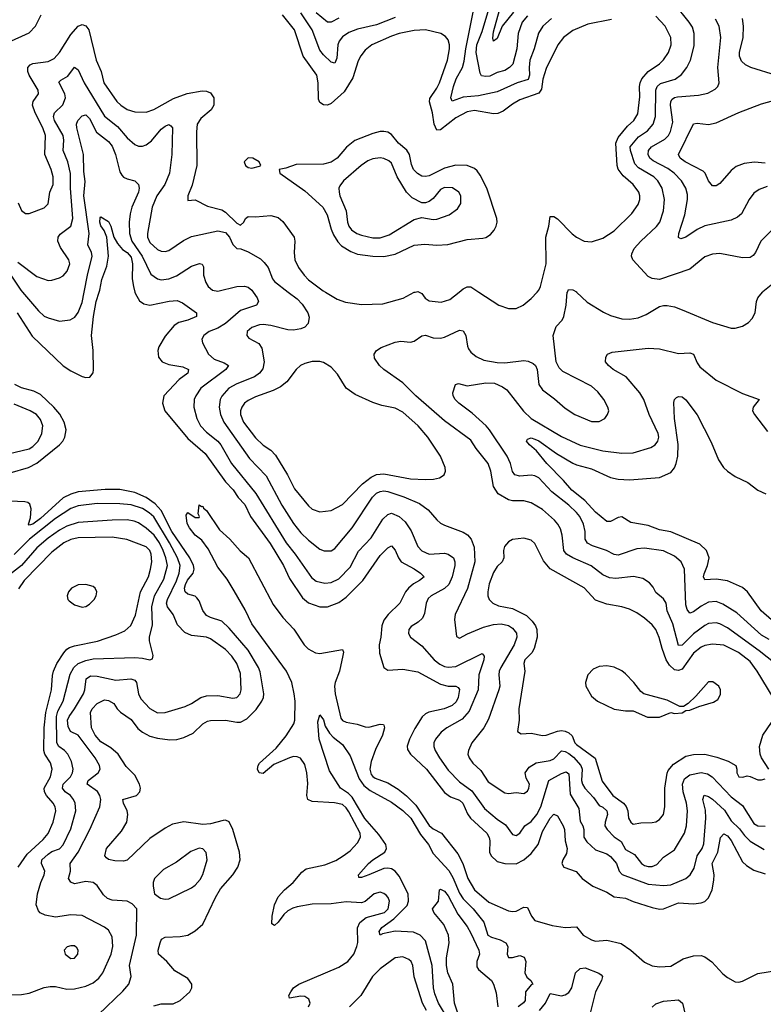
# Model space of a CAD drawing. Header units: inches. Extents: x 1682530 to 1839546, y 640742 to 791647.
# Tile 840 of 923: x 1795680 to 1799620, y 736223 to 741444. Entities that reach past the tile are written whole.
import ezdxf

# ---------------------------------------------------------------- set-up
doc = ezdxf.new("R2010")
doc.units = ezdxf.units.IN
doc.header["$MEASUREMENT"] = 0
doc.layers.add('B7793', color=7, linetype='Continuous')
doc.layers.add('B7794', color=7, linetype='Continuous')

msp = doc.modelspace()

# ---------------------------------------------------------------- linework, layer by layer
at = {"layer": 'B7793', "color": 5}
for points, elevation in [([(1795666.3, 739890), (1795745.3, 739765.3), (1795910, 739609.4), (1795950, 739582.2), (1796010, 739551.5), (1796030, 739546), (1796052.1, 739547.9), (1796068.5, 739571.5), (1796070.6, 739589.4), (1796069.9, 739689.9), (1796060.9, 739770), (1796070.3, 739870), (1796085.2, 739950), (1796101.2, 740000)], 620), ([(1795695, 740000), (1795779.5, 739899.5), (1795810, 739872.8), (1795830, 739862.9), (1795890, 739846), (1795946.9, 739853.1), (1795972.5, 739867.5), (1795990, 739891.8), (1796010, 739944.4), (1796021, 740000)], 640), ([(1796290.4, 740000), (1796292.9, 739990), (1796314.1, 739954.1), (1796337.6, 739937.6), (1796370, 739930.7), (1796471.6, 739951.6), (1796514.4, 739954.4), (1796543.2, 739943.2), (1796616.3, 739890), (1796615.8, 739870), (1796570.4, 739850), (1796522.3, 739837.7), (1796498.3, 739821.7), (1796450, 739766.5), (1796417.3, 739710), (1796412.6, 739690), (1796414.9, 739654.9), (1796434.6, 739630), (1796470, 739616.4), (1796543.6, 739603.6), (1796574, 739590), (1796570.3, 739570), (1796524.3, 739535.7), (1796444.2, 739450), (1796437.2, 739410), (1796448.8, 739370), (1796570, 739224.1), (1796663.2, 739143.2), (1796770, 738993.7), (1796811.2, 738951.2), (1796838.2, 738910), (1796872.6, 738872.6), (1796902.5, 738810), (1797006.4, 738666.4), (1797078.4, 738550), (1797110, 738481.3), (1797178.8, 738378.8), (1797210, 738352.2), (1797270, 738330.6), (1797310, 738331.3), (1797370, 738353), (1797410, 738382.5), (1797497, 738470), (1797590, 738603), (1797630, 738643.2), (1797650, 738653.6), (1797670, 738632.2), (1797686.6, 738590), (1797700.2, 738570), (1797770, 738532.6), (1797803, 738510), (1797822.4, 738490), (1797798.6, 738470), (1797766.7, 738453.3), (1797739.5, 738430), (1797724.4, 738410), (1797693.7, 738350), (1797632.5, 738290), (1797610, 738259.8), (1797598.5, 738230), (1797593.6, 738170), (1797584.2, 738130), (1797586, 738086), (1797608.7, 738010), (1797630, 737995.3), (1797710, 738000.1), (1797790, 737985.6), (1797910, 737920.1), (1797950, 737909.5), (1797990.7, 737910.7), (1798003.8, 737903.8), (1798010, 737893), (1798003.4, 737850), (1797992, 737828), (1797972, 737808), (1797929.3, 737789.3), (1797847.5, 737772.5), (1797830, 737764.2), (1797813.1, 737746.9), (1797773.5, 737686.5), (1797744.8, 737630), (1797732.9, 737592.8), (1797734.1, 737574.1), (1797750.2, 737550), (1797835.4, 737470), (1797930, 737346.3), (1797962.9, 737322.9), (1798010, 737305.9), (1798028.3, 737290), (1798052.7, 737232.7), (1798068.1, 737210), (1798154.5, 737130), (1798167.9, 737107.9), (1798171.2, 737090), (1798168.8, 737030), (1798178, 737010), (1798210, 736980.8), (1798250.5, 736969.5), (1798310, 736968.8), (1798350, 736988.8), (1798390, 737023.6), (1798427.4, 737070), (1798450, 737139.6), (1798490, 737210.2), (1798510, 737232.2), (1798530, 737222.4), (1798560.1, 737170), (1798566.7, 737150), (1798569.6, 737090), (1798579.6, 737050), (1798576.7, 737023.3), (1798558, 736990), (1798552.8, 736970), (1798562, 736950), (1798627.8, 736927.8), (1798660.7, 736890), (1798715.6, 736850), (1798790, 736818.9), (1798830, 736793), (1798890, 736786.6), (1798930, 736768.2), (1799030, 736735.9), (1799070, 736727.6), (1799090, 736730.1), (1799170, 736761.7), (1799250, 736755.7), (1799290, 736761.7), (1799310, 736769.4), (1799330, 736787.2), (1799348.8, 736831.2), (1799357.9, 736882.1), (1799359, 736910), (1799349, 736970), (1799379.3, 737030), (1799392.2, 737107.8), (1799410, 737127.2), (1799430, 737116.1), (1799450, 737092.4), (1799510, 736978.9), (1799530, 736959.5), (1799570, 736935), (1799630, 736915.1)], 620), ([(1796917.1, 740000), (1796937.6, 739970), (1796945.8, 739950), (1796933.8, 739930), (1796850, 739901.6), (1796770, 739832.7), (1796730, 739808.7), (1796683.7, 739790), (1796654.9, 739770), (1796644.9, 739750), (1796648.5, 739730), (1796681, 739670), (1796710, 739643.9), (1796763.7, 739623.7), (1796785.7, 739610), (1796772.3, 739590), (1796639.8, 739490), (1796612.3, 739450), (1796605.1, 739430), (1796602.3, 739390), (1796618.5, 739330), (1796637.7, 739290), (1796670, 739256.1), (1796729.5, 739210), (1796745, 739190), (1796802.5, 739090), (1796931.7, 738931.7), (1797091.1, 738670), (1797139.8, 738610), (1797226.5, 738486.5), (1797250, 738467.7), (1797296, 738456), (1797330, 738459.2), (1797370, 738479.5), (1797430, 738540.7), (1797474.1, 738625.9), (1797542.5, 738697.5), (1797603.9, 738796.1), (1797630, 738821.1), (1797650, 738827.4), (1797690, 738809.2), (1797722, 738782), (1797754.6, 738734.6), (1797788.7, 738650), (1797810, 738627.1), (1797850, 738609.4), (1797930, 738615), (1797950, 738610.7), (1797977.6, 738590), (1797985.1, 738570), (1797984.7, 738550), (1797971.2, 738490), (1797953, 738450), (1797930, 738427.8), (1797860.3, 738390), (1797844.8, 738375.2), (1797833.5, 738350), (1797823.8, 738296.2), (1797813.2, 738270), (1797791.7, 738250), (1797754, 738226), (1797741.8, 738210), (1797739.8, 738190), (1797750.2, 738170), (1797810, 738123.9), (1797876.1, 738050), (1797906.6, 738026.6), (1797930, 738015.2), (1797950.1, 738010.1), (1797990, 738014.5), (1798130, 738083.7), (1798140.9, 738070), (1798138.6, 738050), (1798111.8, 737970), (1798109.1, 737890), (1798061.6, 737778.4), (1798024.6, 737735.4), (1797942.3, 737690), (1797912.9, 737667.1), (1797883.5, 737630), (1797874.5, 737610), (1797874.3, 737590), (1797880.9, 737570), (1797904.3, 737530), (1797950, 737464.8), (1798010, 737403), (1798076, 737356), (1798141.9, 737261.9), (1798210, 737204.8), (1798254.2, 737174.2), (1798290, 737123.5), (1798310, 737118.3), (1798330, 737131.3), (1798356, 737170), (1798390, 737192.4), (1798420.5, 737230), (1798441.4, 737270), (1798483.7, 737410), (1798550, 737447.3), (1798575.3, 737455.3), (1798590, 737444.9), (1798597.2, 737337.2), (1798642, 737262), (1798650, 737194.9), (1798663.6, 737170), (1798668.5, 737150), (1798669.2, 737110), (1798685.5, 737085.5), (1798730, 737043), (1798790, 737021.1), (1798810, 737007.2), (1798841.5, 736970), (1798855.6, 736930), (1798872.4, 736912.4), (1799010, 736859.8), (1799090, 736853.4), (1799130, 736857), (1799209.7, 736890), (1799231.4, 736910), (1799254, 736946), (1799269, 737010), (1799296.2, 737050), (1799305.2, 737074.8), (1799315.4, 737210), (1799312.6, 737252.6), (1799299.9, 737310), (1799307.1, 737332.9), (1799330, 737325.3), (1799350, 737311.6), (1799413.2, 737253.2), (1799450, 737196.6), (1799494.1, 737154.1), (1799519.2, 737119.2), (1799549.2, 737089.2), (1799623.6, 737043.6)], 640), ([(1797102.4, 740000), (1797150, 739963.6), (1797176.2, 739936.2), (1797207, 739890), (1797213.4, 739866.6), (1797207.4, 739832.6), (1797190, 739814.5), (1797170, 739804.5), (1797130, 739798.4), (1797099.9, 739799.9), (1797010, 739822), (1796970, 739827), (1796950, 739825.6), (1796910, 739811.9), (1796884.9, 739790), (1796883.8, 739770), (1796894.7, 739754.7), (1796946.8, 739726.8), (1796962.7, 739702.7), (1796975.5, 739630), (1796968, 739592), (1796951.1, 739570), (1796923.6, 739550), (1796830, 739514), (1796788.7, 739490), (1796751.4, 739448.6), (1796742.4, 739430), (1796736.2, 739390), (1796743.3, 739350), (1796762.1, 739310), (1796897.2, 739117.2), (1796985, 739025), (1797069.1, 738869.1), (1797130, 738772), (1797170, 738723.2), (1797210, 738683.8), (1797270, 738636.5), (1797292.9, 738627.1), (1797330, 738627.2), (1797350, 738640.8), (1797441.3, 738750), (1797548.5, 738911.5), (1797570, 738932.7), (1797590, 738942.4), (1797610, 738945.3), (1797630, 738942.9), (1797714.5, 738914.5), (1797798.3, 738878.3), (1797844.6, 738844.6), (1797890, 738791.6), (1797910, 738774.9), (1797930, 738763.8), (1798030, 738727.6), (1798052.7, 738712.7), (1798071.8, 738690), (1798088, 738648), (1798090.7, 738570), (1798052, 738428), (1797986.4, 738290), (1797983.9, 738263.9), (1797994.4, 738174.4), (1798010, 738165.5), (1798051.8, 738188.2), (1798137.1, 738223), (1798190, 738236.8), (1798230, 738240.5), (1798270, 738231.6), (1798290, 738218.1), (1798311.3, 738191.3), (1798314.4, 738170), (1798300.1, 738130), (1798228.3, 738010), (1798220.8, 737990), (1798218.1, 737970), (1798222.9, 737910), (1798219, 737890), (1798164.3, 737735.7), (1798139.8, 737690), (1798076, 737610), (1798056.9, 737570), (1798054.4, 737550), (1798060.7, 737530), (1798081.3, 737501.3), (1798123, 737463), (1798162.5, 737402.5), (1798250, 737344.2), (1798270, 737341.6), (1798310, 737346), (1798350, 737340.3), (1798370, 737353), (1798377.6, 737370), (1798380.8, 737390), (1798363.2, 737423.2), (1798358.5, 737450), (1798378.9, 737481.1), (1798416.9, 737503.1), (1798490, 737516.1), (1798510, 737524.7), (1798550, 737566.8), (1798570, 737564.2), (1798590, 737554), (1798614.5, 737534.5), (1798653, 737490), (1798660.5, 737470), (1798655.6, 737410), (1798661.1, 737390), (1798674.2, 737370), (1798720.5, 737320.5), (1798750, 737278.3), (1798770, 737269.4), (1798790.7, 737250), (1798794.2, 737230), (1798781.4, 737190), (1798779.8, 737170), (1798791.6, 737150), (1798830, 737111.6), (1798866.5, 737086.5), (1798890, 737043.7), (1798937.4, 737017.4), (1798973.8, 736970), (1798990, 736959.4), (1799010, 736954.1), (1799030, 736954.8), (1799054.8, 736965.2), (1799090, 737003.5), (1799150, 737043.2), (1799201.4, 737130), (1799212.1, 737170), (1799218.3, 737250), (1799212.9, 737290), (1799194.8, 737350), (1799190.8, 737390), (1799201.7, 737418.3), (1799230, 737439.6), (1799290, 737452.2), (1799324.7, 737444.7), (1799349.4, 737429.4), (1799450, 737323.6), (1799510, 737278), (1799570, 737182), (1799590, 737169.5), (1799630, 737168.6)], 660), ([(1797299.4, 740000), (1797362.6, 739962.6), (1797406.3, 739946.3), (1797490, 739933.3), (1797603, 739937), (1797711.8, 739968.2), (1797770, 739998.9), (1797774.8, 740000)], 680), ([(1799682.6, 738030), (1799597.9, 738097.8), (1799430, 738219), (1799390, 738241.1), (1799370, 738246.9), (1799330, 738242.1), (1799310, 738231.2), (1799250, 738187.2), (1799190, 738127.1), (1799170, 738126.6), (1799140.2, 738240.2), (1799111, 738310), (1799104.2, 738350), (1799090, 738372.9), (1799050, 738406.9), (1799035.7, 738435.7), (1799017.3, 738457.3), (1798980.6, 738480.6), (1798932.3, 738492.3), (1798838.3, 738481.7), (1798805.1, 738485.1), (1798770, 738500.2), (1798708.2, 738548.2), (1798610.9, 738590), (1798576.1, 738610), (1798562.9, 738630), (1798553.3, 738710), (1798544.5, 738744.5), (1798531.5, 738770), (1798513.6, 738790), (1798450, 738846.1), (1798390, 738882.3), (1798350, 738892.3), (1798290, 738893.7), (1798270, 738898.6), (1798215.6, 738930), (1798189.3, 738969.3), (1798176.5, 739050), (1798161.5, 739090), (1798098.4, 739170), (1798070, 739214.3), (1797930, 739317.5), (1797778.6, 739450), (1797710, 739517.8), (1797609.7, 739590), (1797586.9, 739610), (1797560.5, 739650), (1797558.7, 739670), (1797569.8, 739690.2), (1797594.8, 739705.2), (1797670, 739733.6), (1797699.1, 739739.1), (1797750, 739733.4), (1797770, 739739.5), (1797810, 739767.4), (1797830, 739771.5), (1797870, 739756.9), (1797910, 739755.2), (1797930, 739760.2), (1798010, 739796.9), (1798030, 739793.7), (1798044.4, 739770), (1798052.5, 739712.5), (1798058.4, 739698.4), (1798070, 739681.5), (1798098.5, 739658.5), (1798138.3, 739638.4), (1798210, 739625.6), (1798250, 739624.2), (1798350, 739636.5), (1798373.7, 739633.7), (1798401.1, 739621.1), (1798413, 739610), (1798422.4, 739590), (1798430.3, 739510), (1798450, 739481.1), (1798513.7, 739433.7), (1798570, 739383.6), (1798621.6, 739350), (1798710, 739314.3), (1798750, 739313.7), (1798779.5, 739330), (1798794.5, 739350), (1798800.7, 739370), (1798796.3, 739390), (1798775.1, 739430), (1798743.5, 739470), (1798710, 739500.3), (1798558.2, 739578.2), (1798537.5, 739597.5), (1798522.4, 739630), (1798507.1, 739770), (1798522.9, 739817.1), (1798553.3, 739850), (1798562.6, 739870), (1798575, 739930), (1798581.2, 739998.8), (1798581.7, 740000)], 660), ([(1797796.2, 740000), (1797810, 739992), (1797827.3, 739967.3), (1797850, 739954), (1797913.1, 739946.9), (1797958.8, 739961.2), (1798008.7, 740000)], 680), ([(1798111.9, 740000), (1798218.3, 739930), (1798270, 739913), (1798310, 739913.2), (1798348, 739930), (1798390, 739966.3), (1798420.7, 740000)], 680), ([(1798630.2, 740000), (1798686.5, 739946.5), (1798772.6, 739892.6), (1798810, 739875.1), (1798870, 739858.5), (1798910, 739855.4), (1798956.1, 739863.9), (1798999.3, 739880.7), (1799070, 739922.6), (1799090, 739928.8), (1799110, 739928.8), (1799150, 739921.1), (1799190, 739906), (1799350, 739837.6), (1799450, 739809.1), (1799470, 739808.2), (1799510, 739818.2), (1799541.1, 739839), (1799560.5, 739859.5), (1799575.9, 739890), (1799583.2, 739950), (1799589.8, 739970), (1799615, 740000)], 660), ([(1799650, 738158.5), (1799610, 738180.2), (1799479.8, 738299.8), (1799405.5, 738345.5), (1799370, 738358.3), (1799330, 738355), (1799290, 738334.3), (1799250, 738304.1), (1799230, 738297.8), (1799216.2, 738316.2), (1799210, 738341.2), (1799201.3, 738530), (1799183.8, 738570), (1799150, 738600.2), (1799090, 738627.7), (1798990, 738641.3), (1798950, 738638.5), (1798850, 738605.6), (1798830, 738608.1), (1798789.7, 738630), (1798714.5, 738654.5), (1798688.1, 738668.1), (1798675.5, 738690), (1798676, 738730), (1798666.9, 738770), (1798646.9, 738810), (1798630, 738831.2), (1798589.1, 738870), (1798500.1, 738940.1), (1798430, 739014.7), (1798410, 739025.4), (1798390, 739028.7), (1798330, 739023), (1798302.7, 739030), (1798290, 739048), (1798279.9, 739090), (1798262.4, 739130), (1798168.1, 739270), (1798151, 739291), (1798077.7, 739357.7), (1798005.7, 739410), (1797987.5, 739430), (1797976.8, 739450), (1797974, 739466), (1797989.7, 739510.3), (1798005.1, 739514.9), (1798050, 739502.4), (1798150, 739519.4), (1798195.9, 739515.9), (1798237.4, 739497.4), (1798261, 739481), (1798348.7, 739368.7), (1798389, 739329), (1798550, 739233.8), (1798650, 739188.9), (1798770, 739157.3), (1798870, 739145.3), (1798930, 739147.2), (1799024.1, 739175.9), (1799046, 739190), (1799061, 739210), (1799065.9, 739230), (1799063, 739250), (1799015.6, 739350), (1798986.3, 739430), (1798965.6, 739465.6), (1798893.7, 739550), (1798824, 739590), (1798798.9, 739610), (1798783.6, 739630), (1798784.9, 739655.1), (1798794.5, 739670), (1798818.4, 739681.6), (1799010, 739703), (1799070, 739699), (1799170, 739673.6), (1799230, 739676.9), (1799250.3, 739670), (1799270, 739623.8), (1799284, 739604), (1799370, 739533.1), (1799510, 739462), (1799598, 739430), (1799566.8, 739390), (1799562, 739370), (1799572.4, 739350), (1799641, 739261)], 640), ([(1795630, 739041.1), (1795726.8, 739070), (1795770, 739093.3), (1795890.7, 739189.3), (1795908.9, 739210), (1795919.1, 739230), (1795925.9, 739270), (1795915, 739310), (1795892.1, 739352.1), (1795861.2, 739390), (1795790, 739456), (1795754.2, 739474.2), (1795690, 739492.3), (1795653.6, 739510)], 620), ([(1799662.3, 738262.3), (1799607.9, 738310), (1799536.5, 738410), (1799510, 738433.7), (1799430, 738469.2), (1799370, 738476.9), (1799310, 738474.7), (1799303.4, 738490), (1799305.8, 738505.8), (1799323.7, 738550), (1799332.4, 738590), (1799319, 738630), (1799283.6, 738663.6), (1799130, 738729), (1799070, 738738.3), (1799010, 738762.3), (1798917.6, 738777.6), (1798870, 738808), (1798850, 738805.4), (1798810, 738782.8), (1798790, 738783.5), (1798730, 738832.6), (1798674.3, 738894.3), (1798605.5, 738950), (1798561.4, 739001.4), (1798472.4, 739090), (1798417.7, 739157.7), (1798380.5, 739190), (1798364.4, 739210), (1798370, 739220.5), (1798390, 739227.6), (1798410, 739220.6), (1798430, 739210.8), (1798523.2, 739143.2), (1798610, 739093.3), (1798630, 739083.6), (1798710, 739063.4), (1798810, 739017.3), (1798850, 739008.1), (1798910, 739003.4), (1799070, 739017), (1799130, 739043.8), (1799150, 739067.7), (1799158, 739090), (1799166.4, 739130), (1799168.4, 739191.6), (1799149.3, 739330), (1799146.4, 739413.6), (1799150, 739430.6), (1799160.1, 739439.9), (1799170, 739446.4), (1799190, 739444.9), (1799210, 739428.8), (1799270, 739348), (1799343.5, 739203.5), (1799381.7, 739110), (1799408.7, 739070), (1799429.3, 739049.3), (1799470, 739021.6), (1799537, 738990), (1799590, 738950.2), (1799632.7, 738930)], 620), ([(1795550, 739126.5), (1795730, 739169.4), (1795750, 739180.6), (1795778.2, 739210), (1795797.1, 739250), (1795802, 739290), (1795790, 739324.2), (1795769.7, 739350), (1795734.7, 739370), (1795650, 739406.3)], 640), ([(1796390, 736215.6), (1796430, 736225.6), (1796493.8, 736226.2), (1796530, 736243.1), (1796580.9, 736290), (1796591.8, 736310), (1796591.8, 736330), (1796570, 736360.7), (1796501.3, 736401.3), (1796460.3, 736450), (1796416.1, 736490), (1796413.8, 736510), (1796424.1, 736550), (1796432, 736568), (1796450, 736579.3), (1796530, 736582.1), (1796570, 736590.9), (1796610, 736613.4), (1796650, 736648.2), (1796717.4, 736790), (1796744.1, 736835.9), (1796809.9, 736910.1), (1796835.5, 736950), (1796847.1, 736990), (1796844.4, 737030), (1796809.8, 737149.8), (1796790, 737191.5), (1796770, 737199.8), (1796758.6, 737198.6), (1796690, 737180.1), (1796650, 737176.6), (1796550, 737191.4), (1796490, 737178.6), (1796450, 737158), (1796370, 737102), (1796250, 736987.2), (1796230, 736982.1), (1796183.5, 736983.5), (1796151, 736991), (1796139.4, 736999.4), (1796131.2, 737011.2), (1796139.3, 737050), (1796219.2, 737140.8), (1796247.1, 737190), (1796253.1, 737230), (1796248.8, 737250), (1796229.2, 737290), (1796227.2, 737310), (1796299.2, 737330), (1796316.5, 737350), (1796319.2, 737370), (1796314, 737390), (1796290, 737438), (1796243.5, 737483.5), (1796201.1, 737550), (1796163.5, 737583.5), (1796110, 737615.6), (1796078.9, 737650), (1796060.6, 737690), (1796055.5, 737770), (1796063, 737790), (1796090, 737818.6), (1796130, 737837.1), (1796150, 737834.4), (1796178, 737818), (1796196.1, 737790), (1796213.2, 737773.2), (1796270, 737734.1), (1796306.2, 737686.3), (1796330, 737665.8), (1796370, 737645.2), (1796410, 737634.4), (1796474.5, 737625.5), (1796513, 737627), (1796550, 737638), (1796598.8, 737661.2), (1796650.9, 737710), (1796675.2, 737724.8), (1796691.1, 737728.9), (1796770, 737730.8), (1796830, 737718.9), (1796850, 737719), (1796882.9, 737737.1), (1796932.7, 737787.3), (1796963.6, 737830), (1796971.9, 737850), (1796973.8, 737870), (1796954.5, 737985.5), (1796945.7, 738010), (1796890, 738101.7), (1796790, 738218), (1796750, 738255), (1796690, 738274.3), (1796670, 738285.6), (1796651, 738311), (1796630, 738363.5), (1796618.6, 738378.6), (1796610, 738387.5), (1796570, 738398.8), (1796556.5, 738410), (1796552.8, 738430), (1796558.5, 738450), (1796568.6, 738471.4), (1796598.3, 738510), (1796604.6, 738530), (1796601.5, 738550), (1796581.2, 738590), (1796486, 738730), (1796430, 738841.4), (1796397.1, 738877.1), (1796350, 738910.3), (1796290, 738937.2), (1796210, 738952.5), (1796132.3, 738952.3), (1795990, 738940.7), (1795950, 738928.6), (1795910, 738908.8), (1795790, 738799.5), (1795750, 738769.5), (1795730, 738763.8), (1795726.1, 738770), (1795737.1, 738802.9), (1795741.2, 738850), (1795734.4, 738874.4), (1795723.2, 738883.2), (1795707.9, 738887.9), (1795630, 738891.6)], 620), ([(1796098, 736170), (1796227, 736293), (1796258, 736330), (1796270.9, 736370), (1796262.1, 736430), (1796299.1, 736590), (1796300.9, 736730), (1796276.6, 736756.6), (1796249.7, 736769.7), (1796170, 736776.3), (1796145.3, 736785.3), (1796123.3, 736803.3), (1796090, 736852.8), (1796069.3, 736869.3), (1796030, 736874.6), (1795970, 736862.9), (1795951, 736871), (1795939.2, 736890), (1795949.2, 736930), (1795947.5, 736970), (1795989.9, 737030), (1796051, 737150), (1796105, 737270), (1796109.9, 737310), (1796104.6, 737330), (1796091.8, 737351.9), (1796037.2, 737390), (1796042.9, 737410), (1796096.2, 737450), (1796105.8, 737470), (1796103.2, 737490), (1796079.5, 737530), (1795990, 737649.9), (1795949.2, 737670), (1795936.1, 737696.1), (1795933.7, 737730), (1795941.3, 737750), (1795970.4, 737789.6), (1796018.5, 737870), (1796025.2, 737890), (1796031.9, 737950), (1796054.2, 737965.8), (1796090, 737964), (1796190, 737941.2), (1796268.4, 737948.4), (1796290, 737941.5), (1796299.4, 737930), (1796308.8, 737870), (1796322.4, 737842.4), (1796370, 737791), (1796410, 737768.8), (1796450, 737770.7), (1796557.1, 737802.9), (1796590, 737818.1), (1796639.7, 737850), (1796670, 737859.5), (1796730, 737861.5), (1796810, 737846), (1796830, 737850.2), (1796847.8, 737870), (1796853.7, 737890), (1796850, 737978), (1796830, 738029.7), (1796803.7, 738070), (1796770, 738104.8), (1796690, 738161.6), (1796670, 738170.6), (1796590, 738178.2), (1796554.8, 738194.8), (1796516.1, 738236.1), (1796492.5, 738290), (1796462.9, 738330), (1796458.4, 738350), (1796462.4, 738370), (1796510, 738468.5), (1796524.2, 738510), (1796529.6, 738550), (1796516.7, 738590), (1796473.8, 738670), (1796390, 738807.5), (1796366.7, 738830), (1796330, 738852.9), (1796270, 738872), (1796210, 738877.8), (1796090, 738878.6), (1795990, 738866.4), (1795950, 738852.6), (1795870, 738798.7), (1795731.4, 738690), (1795650, 738609)], 640), ([(1797209.7, 736210), (1797218, 736230), (1797211.3, 736250), (1797190, 736265.1), (1797170, 736266), (1797110, 736255.3), (1797106, 736270), (1797115.8, 736290), (1797131.1, 736310), (1797158, 736330), (1797370, 736420.4), (1797418, 736450), (1797449.4, 736490), (1797466.4, 736530), (1797471.8, 736551.8), (1797470.5, 736629.5), (1797482.6, 736657.4), (1797515.8, 736684.2), (1797612.7, 736710), (1797632.3, 736730), (1797638.4, 736770), (1797631.8, 736790), (1797621.6, 736801.6), (1797610, 736811.8), (1797590, 736817.7), (1797557.6, 736810), (1797510, 736768), (1797490, 736761.1), (1797410, 736767.1), (1797330, 736756.3), (1797230, 736754), (1797150, 736739.6), (1797126.2, 736733.8), (1797100.3, 736719.7), (1797080, 736700), (1797050, 736658.9), (1797030, 736641.6), (1797016, 736650), (1797016.8, 736690), (1797029.9, 736750), (1797050, 736793.4), (1797082.5, 736830), (1797128.9, 736870), (1797175.1, 736924.9), (1797197.4, 736942.6), (1797297, 736963), (1797354.1, 736985.9), (1797394.2, 737010), (1797430, 737037.8), (1797470, 737079), (1797485.2, 737110), (1797483.2, 737130), (1797423.8, 737243.8), (1797410, 737265.5), (1797390, 737282), (1797348.3, 737291.7), (1797230, 737298), (1797206, 737310), (1797200.3, 737330), (1797205.6, 737394.4), (1797201.4, 737450), (1797190, 737495.6), (1797167.7, 737527.7), (1797150, 737535.8), (1797130, 737536.5), (1797110, 737530.8), (1797025.9, 737494.1), (1796970, 737446.9), (1796947.8, 737450), (1796940.1, 737470), (1796942.5, 737490), (1796950, 737501.4), (1797039.1, 737580.9), (1797092.5, 737647.5), (1797132.5, 737710), (1797136.9, 737730), (1797138.5, 737830), (1797134.8, 737870), (1797121.6, 737930), (1797093.3, 737990), (1796910, 738240.1), (1796874.2, 738314.2), (1796816.2, 738416.2), (1796778.3, 738478.3), (1796730, 738541.8), (1796679.1, 738639.1), (1796644.1, 738684.1), (1796609.2, 738710), (1796579.1, 738750), (1796567.7, 738772.3), (1796562.5, 738817.5), (1796570, 738831), (1796610, 738804.7), (1796630, 738804.7), (1796632.7, 738810), (1796624.7, 738824.7), (1796630, 738872), (1796642.8, 738862.8), (1796650, 738864), (1796654.3, 738854.3), (1796670, 738842.4), (1796738.6, 738738.6), (1796792.8, 738690), (1796848.4, 738628.4), (1796892.9, 738590), (1797023.4, 738343.4), (1797074.3, 738274.3), (1797132.8, 738212.8), (1797186.7, 738130), (1797208.5, 738108.5), (1797246.8, 738086.8), (1797270, 738083.9), (1797390, 738103.8), (1797395.6, 738090), (1797392.7, 738072.7), (1797373.6, 737990), (1797351, 737930), (1797348, 737910), (1797351.7, 737870), (1797381.2, 737741.1), (1797390, 737728.7), (1797410, 737719.5), (1797468.7, 737708.7), (1797510, 737694.7), (1797530, 737693.6), (1797590, 737708.3), (1797607.2, 737707.2), (1797610, 737702.8), (1797611.8, 737690), (1797602.5, 737650), (1797565.5, 737574.5), (1797542.1, 737510), (1797535.6, 737470), (1797542.7, 737442.7), (1797550.7, 737430.7), (1797563.3, 737423.3), (1797630, 737396.9), (1797684.8, 737364.8), (1797730, 737328.4), (1797779.1, 737279.1), (1797850, 737171.8), (1797870, 737154.5), (1797915.5, 737130), (1798000.4, 737020.4), (1798027.7, 736970), (1798053.4, 736890), (1798089.6, 736830), (1798165.4, 736765.5), (1798270, 736719.2), (1798290, 736715.1), (1798310, 736717.5), (1798350, 736739.1), (1798370, 736736.9), (1798390.8, 736690), (1798410, 736668.2), (1798501.4, 736641.4), (1798569.8, 736630.2), (1798630, 736634.9), (1798665.4, 736590), (1798710, 736564.5), (1798730, 736558.1), (1798790, 736564), (1798866.3, 736546.3), (1798918.2, 736510), (1798990, 736447.7), (1799030, 736426.7), (1799070, 736421.8), (1799130, 736426), (1799195, 736465), (1799250, 736481.3), (1799290, 736481.5), (1799310, 736474.3), (1799347.8, 736447.8), (1799404.7, 736384.7), (1799430, 736364.9), (1799470, 736342), (1799490, 736340.3), (1799510, 736345.3), (1799590, 736386.9), (1799690, 736402)], 580), ([(1795630, 736273.5), (1795690, 736275.8), (1795730, 736282.7), (1795810, 736312.4), (1795842, 736318), (1795870, 736317.3), (1795930, 736303.5), (1795970, 736305.2), (1796030, 736319), (1796070, 736336.6), (1796098.6, 736361.4), (1796119.8, 736390), (1796164.2, 736490), (1796173.1, 736530), (1796170, 736582), (1796150, 736616.5), (1796130, 736632), (1796010, 736694.2), (1795950, 736697.7), (1795870, 736685.9), (1795815.6, 736695.6), (1795789.2, 736709.2), (1795779.6, 736719.6), (1795767.6, 736750), (1795774.2, 736810), (1795791.4, 736868.6), (1795809.8, 736910), (1795813.2, 736930), (1795795.6, 736970), (1795797.7, 736990), (1795830, 737020.3), (1795850, 737033.3), (1795891.5, 737048.5), (1795910, 737068.4), (1795950, 737154.6), (1795976.6, 737250), (1795973.4, 737290), (1795964.6, 737310), (1795948.6, 737330), (1795921.3, 737350), (1795906.7, 737370), (1795909.9, 737390), (1795948.8, 737430), (1795960.2, 737450), (1795962.7, 737470), (1795954, 737510), (1795935, 737550), (1795917.8, 737570), (1795887.9, 737590), (1795876, 737610), (1795875.7, 737750), (1795882.7, 737777.3), (1795909.6, 737830), (1795946.9, 737973.1), (1795966.9, 738010), (1795990.3, 738029.7), (1796030, 738047), (1796070, 738054.6), (1796290, 738062), (1796330, 738059.5), (1796369.6, 738050.4), (1796384.1, 738055.9), (1796387.6, 738072.4), (1796367.2, 738150), (1796367.5, 738170), (1796383.7, 738236.3), (1796379.1, 738330), (1796394.4, 738390), (1796443, 738477), (1796462.1, 738550), (1796454.9, 738590), (1796439.8, 738630), (1796420.1, 738670), (1796392.4, 738710), (1796350, 738748.4), (1796310, 738775.7), (1796285.5, 738785.5), (1796250, 738791.8), (1796170, 738790.8), (1795990, 738777.4), (1795930, 738758.2), (1795890, 738737.5), (1795830, 738694.9), (1795770, 738643.1), (1795688.6, 738550), (1795610, 738487.7)], 660), ([(1795672, 736950), (1795719.9, 737020.1), (1795803.6, 737096.4), (1795830.9, 737129.1), (1795856.7, 737190), (1795870.5, 737250), (1795867.5, 737270), (1795857, 737290), (1795821.4, 737330), (1795810.5, 737350), (1795809.9, 737370), (1795843.2, 737430), (1795852.1, 737470), (1795843.2, 737503.2), (1795813.5, 737550), (1795808.4, 737568.4), (1795810.3, 737690), (1795818.1, 737770), (1795849.2, 737890), (1795852.9, 737967.1), (1795858.2, 737990), (1795876.6, 738030), (1795913.8, 738086.2), (1795930, 738106.4), (1795944.4, 738115.6), (1795970, 738124.9), (1796091.7, 738148.3), (1796190, 738181.8), (1796237.2, 738202.8), (1796268.2, 738231.8), (1796293.9, 738286.1), (1796320.8, 738410), (1796362.3, 738490), (1796373.6, 738530), (1796379.7, 738570), (1796376.9, 738610), (1796368.7, 738630), (1796350, 738649.2), (1796247.4, 738687.4), (1796170, 738699.9), (1795990, 738696.5), (1795950, 738687.4), (1795914, 738670), (1795850, 738619.9), (1795704.2, 738470), (1795673.9, 738426.1)], 680), ([(1799671.7, 737850), (1799587.3, 737990), (1799550, 738040.5), (1799488.2, 738088.2), (1799410, 738126.9), (1799350, 738133.4), (1799310, 738125.3), (1799290, 738116.3), (1799250, 738085.7), (1799190, 738000.7), (1799170, 737992.5), (1799150, 737996.7), (1799121.9, 738021.9), (1799105.5, 738050), (1799083.4, 738110), (1799068.6, 738168.6), (1799051.1, 738210), (1799030, 738236.2), (1798990, 738271.6), (1798950, 738299.4), (1798910, 738318.2), (1798870, 738330.6), (1798790, 738344.2), (1798730, 738367.1), (1798670, 738431), (1798490, 738532.4), (1798455, 738575), (1798410, 738666), (1798390, 738684.7), (1798350, 738694.3), (1798290, 738687.6), (1798270, 738676.2), (1798248.5, 738651.5), (1798242.9, 738630), (1798244.3, 738590), (1798236.2, 738570), (1798210, 738544.4), (1798190, 738513.5), (1798167, 738453), (1798159.8, 738410), (1798160.4, 738390), (1798167.8, 738370), (1798187.1, 738350), (1798216.5, 738336.5), (1798290, 738321.8), (1798364.8, 738284.8), (1798395.7, 738255.7), (1798412.7, 738230), (1798419.8, 738210), (1798420.7, 738170), (1798405.6, 738110), (1798393.3, 738086.7), (1798357, 738050), (1798351.3, 738030), (1798356.8, 737990), (1798324.3, 737790), (1798326.3, 737730), (1798317, 737670), (1798337.5, 737657.5), (1798390, 737661.2), (1798450, 737649.3), (1798470, 737651), (1798528.5, 737671.5), (1798550, 737674.4), (1798570, 737671.7), (1798590, 737662.5), (1798606.9, 737646.9), (1798621.7, 737610), (1798630, 737600.1), (1798728.4, 737528.4), (1798766.5, 737406.5), (1798821.6, 737330), (1798879, 737290), (1798893, 737273), (1798901.4, 737250), (1798906, 737210), (1798917.6, 737190), (1798930, 737178.2), (1798970, 737185.6), (1799030, 737187), (1799050, 737191.8), (1799070, 737203.2), (1799090.6, 737230), (1799098.3, 737270), (1799098.1, 737370), (1799110.4, 737449.6), (1799116.3, 737463.7), (1799143.6, 737496.4), (1799210, 737538.4), (1799250, 737548.6), (1799310, 737549.6), (1799374.2, 737534.2), (1799433.4, 737513.4), (1799474, 737490), (1799479.6, 737470), (1799478.6, 737450), (1799490, 737429.5), (1799512, 737428), (1799534.4, 737434.4), (1799550, 737432), (1799590, 737413.4), (1799610, 737413.4), (1799630, 737419.5)], 680), ([(1797950, 736144.7), (1797898.5, 736230), (1797878.8, 736278.8), (1797872.9, 736310), (1797864.8, 736430), (1797830, 736559.7), (1797801.7, 736590), (1797766.5, 736606.5), (1797669.4, 736610.6), (1797602.2, 736597.8), (1797589.5, 736590), (1797584.5, 736610), (1797599, 736630), (1797662.6, 736677.4), (1797732.3, 736747.7), (1797740.5, 736770), (1797737.2, 736810), (1797690, 736903.2), (1797670, 736929.9), (1797650, 736942.3), (1797630, 736945.9), (1797610, 736942.8), (1797529.1, 736909.1), (1797490, 736895.8), (1797476.4, 736896.4), (1797474.7, 736910), (1797528.2, 736970), (1797550.8, 736990), (1797614.7, 737030), (1797623.4, 737050), (1797619.3, 737070), (1797583.3, 737123.3), (1797508.7, 737208.7), (1797442, 737322), (1797421.8, 737341.8), (1797379.5, 737370), (1797321, 737461), (1797267.4, 737630), (1797258.9, 737721.1), (1797270, 737758), (1797290, 737731), (1797298.6, 737698.6), (1797320.7, 737660.7), (1797340, 737640), (1797390, 737601.3), (1797430, 737540.3), (1797478.8, 737418.8), (1797502.7, 737382.7), (1797536.5, 737356.5), (1797650, 737296), (1797710, 737251.7), (1797752.5, 737210), (1797802.9, 737122.9), (1797846.4, 737070), (1797870, 737023.3), (1797953, 736933), (1797974.9, 736894.9), (1798010, 736813), (1798030, 736781.8), (1798081.8, 736730), (1798138.3, 736658.3), (1798159.3, 736590), (1798178.9, 736578.9), (1798225.8, 736565.8), (1798256, 736550), (1798265.3, 736530), (1798262.1, 736490), (1798270, 736471.8), (1798290, 736471.1), (1798330, 736482), (1798353, 736473), (1798360.7, 736450), (1798356.5, 736390), (1798367.1, 736367), (1798388.4, 736350), (1798398, 736330), (1798390, 736327), (1798359.6, 736290), (1798357.2, 736242.8), (1798349.2, 736230.8), (1798321.1, 736210)], 560), ([(1799649.7, 737470), (1799609.8, 737529.8), (1799602.7, 737550), (1799599.8, 737590), (1799616.8, 737650), (1799663.2, 737716.8)], 680), ([(1798009.3, 736150), (1797982.9, 736230), (1797975.5, 736330), (1797948.7, 736390), (1797940.6, 736430), (1797941.7, 736470), (1797956.1, 736550), (1797952.1, 736590), (1797926.2, 736646.2), (1797873.3, 736710), (1797867.3, 736730), (1797898, 736770), (1797904, 736830), (1797910, 736833.4), (1797930, 736823), (1797950, 736798.3), (1798000.9, 736700.9), (1798050, 736635.2), (1798070, 736600.8), (1798113.2, 736510), (1798116.3, 736490), (1798102.1, 736450), (1798102.7, 736422.7), (1798110, 736408.2), (1798178.9, 736350), (1798190.2, 736330.2), (1798204.4, 736284.4), (1798213, 736210)], 540), ([(1797834.6, 736190), (1797813.5, 736230), (1797769, 736369), (1797762.1, 736430), (1797754.2, 736450), (1797741.8, 736461.8), (1797710, 736475.8), (1797670, 736470.6), (1797590, 736411.8), (1797549.3, 736370), (1797486.9, 736270), (1797428, 736210)], 580), ([(1798434.2, 736190), (1798465, 736230), (1798490, 736280.3), (1798550, 736268.9), (1798570, 736273.4), (1798590, 736286.4), (1798606, 736310), (1798625, 736390), (1798650, 736413.1), (1798676.2, 736416.2), (1798748.9, 736388.9), (1798760.3, 736380.3), (1798768.2, 736370), (1798762.6, 736350), (1798730.1, 736289.9), (1798700.4, 736170)], 560), ([(1799030, 736207.9), (1799050, 736226), (1799090, 736239.7), (1799170, 736247), (1799191.8, 736230), (1799205.8, 736170)], 560)]:
    msp.add_lwpolyline(points, dxfattribs=dict(at, elevation=elevation))
for points, elevation in [([(1797270, 739631.1), (1797230, 739631), (1797190, 739621.5), (1797167.2, 739610), (1797144.4, 739590), (1797095.6, 739524.4), (1797061.9, 739498.1), (1797022.9, 739477.1), (1796930, 739445), (1796890, 739425.2), (1796871.1, 739410), (1796857.1, 739390), (1796849.5, 739370), (1796849.5, 739350), (1796866.3, 739310), (1796930, 739227), (1796970, 739188.6), (1797010, 739161.8), (1797035.6, 739135.6), (1797098.3, 739030), (1797135.7, 738955.7), (1797210, 738866), (1797230, 738848.4), (1797270, 738834.5), (1797330, 738841.1), (1797390, 738874.3), (1797496.4, 738983.6), (1797541.3, 739018.7), (1797570, 739033.3), (1797610, 739036.6), (1797751, 739009), (1797830, 739005.2), (1797871.8, 739008.2), (1797904.9, 739015.1), (1797929.3, 739030), (1797935.6, 739050), (1797934.3, 739070), (1797909.7, 739130), (1797842.5, 739230), (1797790.7, 739290), (1797710, 739362.9), (1797670, 739384.9), (1797598.1, 739398.1), (1797550, 739414.6), (1797456.9, 739456.9), (1797409.7, 739490), (1797364.1, 739564.1), (1797330, 739602), (1797290, 739626.6)], 680), ([(1796030, 738449.7), (1795990, 738448.3), (1795954.4, 738430), (1795938, 738410), (1795932, 738390), (1795935.8, 738370), (1795942.4, 738362.4), (1795970, 738340.9), (1796010, 738328.5), (1796030, 738332.6), (1796050, 738344.7), (1796074.7, 738370), (1796085.4, 738390), (1796088.2, 738410), (1796079.6, 738430), (1796070, 738438)], 720), ([(1798790, 738018.4), (1798750, 738014.5), (1798719.1, 738000.9), (1798689.3, 737970.7), (1798677.2, 737930), (1798680.2, 737910), (1798710, 737857.3), (1798740.3, 737830), (1798830, 737788.3), (1798890, 737778.9), (1798930, 737780.2), (1799005.9, 737745.9), (1799070, 737746.6), (1799130, 737770.2), (1799150, 737765), (1799190, 737769.3), (1799210, 737780.8), (1799230, 737783.2), (1799277.3, 737802.7), (1799355, 737824.9), (1799379.6, 737840.4), (1799393.7, 737866.3), (1799393.5, 737890), (1799384.4, 737910), (1799352.8, 737932.8), (1799330, 737932.8), (1799262.9, 737857), (1799221.8, 737818.2), (1799197.3, 737802.7), (1799177.6, 737802.4), (1799110, 737835.4), (1798986, 737870), (1798970, 737882.6), (1798933.6, 737930), (1798890, 737974.8), (1798870, 737992.4), (1798830, 738011.5)], 720), ([(1796630, 737050.6), (1796586.2, 737033.8), (1796510, 736976.8), (1796442.1, 736937.9), (1796393.7, 736890), (1796386.7, 736870), (1796386.4, 736850), (1796394, 736810), (1796426.1, 736786.1), (1796450, 736781.3), (1796470, 736783.3), (1796590, 736841.1), (1796610, 736855.5), (1796635.3, 736884.7), (1796650, 736912.2), (1796673.2, 736990), (1796667.7, 737027.7), (1796650, 737047.6)], 640), ([(1795950, 736534.3), (1795932.2, 736527.8), (1795916.3, 736510), (1795921.6, 736490), (1795950, 736466), (1795970, 736467.4), (1795987.6, 736490), (1795989.6, 736510), (1795982.6, 736522.6), (1795970, 736534)], 680)]:
    msp.add_lwpolyline(points, close=True, dxfattribs=dict(at, elevation=elevation))
at = {"layer": 'B7794', "color": 5}
for points, elevation in [([(1798370, 741464.7), (1798341.7, 741430), (1798321.6, 741370), (1798313.6, 741290), (1798292.1, 741207.9), (1798275.5, 741190), (1798250, 741174), (1798210, 741163.2), (1798170, 741144.9), (1798150, 741142.1), (1798126.7, 741146.7), (1798119.8, 741159.8), (1798097.5, 741270), (1798102.1, 741310), (1798130, 741381), (1798192.6, 741590)], 640), ([(1798296.8, 741483.2), (1798236.6, 741410), (1798210, 741344.2), (1798190, 741329.6), (1798186.2, 741346.1), (1798190, 741379.1), (1798230, 741526.7)], 620), ([(1799666.3, 740330), (1799605.7, 740270), (1799578.7, 740210), (1799566.1, 740193.9), (1799550, 740183.5), (1799510, 740181.2), (1799390, 740204.2), (1799350, 740200.3), (1799310, 740185.8), (1799230, 740121.1), (1799070, 740066.9), (1799030, 740072.3), (1799010, 740083.1), (1798927.7, 740170), (1798921.4, 740190), (1798922.9, 740202.9), (1798935, 740230), (1798970.8, 740270), (1799053.1, 740346.9), (1799071.2, 740370), (1799091, 740430), (1799096.7, 740490), (1799084.5, 740550), (1799061.4, 740590), (1799039.5, 740610), (1798959, 740659), (1798939.6, 740679.6), (1798915.3, 740750), (1798914.5, 740770), (1798957.6, 740822.4), (1799005.8, 740854.2), (1799036, 740890), (1799048.5, 740930), (1799051.1, 741070), (1799057.2, 741090), (1799074.2, 741105.8), (1799152.2, 741127.8), (1799187.1, 741152.9), (1799214.2, 741190), (1799234, 741230), (1799254.2, 741305.8), (1799253.7, 741370), (1799243.8, 741403.8), (1799227.6, 741430), (1799147, 741530)], 660), ([(1795617, 741323), (1795730, 741374.3), (1795762.8, 741410), (1795794.3, 741470)], 720), ([(1798815.2, 741444.8), (1798690, 741419.5), (1798610, 741386.9), (1798560.2, 741350), (1798531.8, 741310), (1798470, 741185.4), (1798452.1, 741127.9), (1798444.3, 741075.7), (1798430, 741054.6), (1798330, 741019.6), (1798290, 740996.5), (1798241.6, 740958.4), (1798213.4, 740946.6), (1798190, 740945.2), (1798090, 740961.8), (1798050, 740954.6), (1797990, 740922.7), (1797910, 740860.5), (1797890, 740858.9), (1797875.6, 740890), (1797866.5, 740950), (1797851, 741009), (1797853.1, 741026.9), (1797890, 741080.2), (1797904.2, 741110), (1797947, 741230), (1797957.5, 741290), (1797957.9, 741310), (1797950, 741338), (1797935.3, 741355.3), (1797911.6, 741370), (1797830, 741389.9), (1797770, 741386.7), (1797690, 741370.5), (1797650, 741357.4), (1797544.9, 741310), (1797510, 741282.4), (1797487.4, 741252.6), (1797473.6, 741226.4), (1797444.1, 741135.9), (1797398.4, 741061.6), (1797330, 740999.5), (1797310, 740991.3), (1797290, 740992.3), (1797270, 741004), (1797262.4, 741022.4), (1797261.6, 741110), (1797253.5, 741150), (1797181.6, 741250), (1797135.8, 741390), (1797072.2, 741470)], 680), ([(1797670, 741456.3), (1797570, 741417.5), (1797470, 741393.6), (1797424.5, 741375.5), (1797390, 741353.6), (1797372.7, 741330), (1797366.1, 741310), (1797360.1, 741239.9), (1797350, 741214.3), (1797330, 741218.5), (1797290, 741257), (1797270, 741282.9), (1797229.4, 741390), (1797170, 741480.8)], 660), ([(1797370, 741451.6), (1797330, 741430.7), (1797310, 741430.7), (1797250, 741481)], 640), ([(1798496.6, 741450), (1798452.4, 741410), (1798427.9, 741372.1), (1798406.5, 741290), (1798382.3, 741230), (1798378.7, 741190), (1798381.3, 741150), (1798373.3, 741126.7), (1798316.1, 741110), (1798210, 741061.2), (1798110, 741039.9), (1798030, 741033.9), (1797971.6, 741011.6), (1797964.1, 741030), (1797978.9, 741090), (1797992.3, 741130), (1798025.2, 741190), (1798035.2, 741224.8), (1798042.9, 741290), (1798087.7, 741510)], 660), ([(1795672.3, 740472.3), (1795690, 740433), (1795710, 740416.5), (1795730, 740415.6), (1795810, 740445.8), (1795830, 740468.2), (1795839.4, 740530), (1795857.3, 740570), (1795857.7, 740610), (1795847, 740650), (1795813.5, 740730), (1795816.7, 740830), (1795801.8, 740870), (1795761.2, 740950), (1795747.6, 740990), (1795751.7, 741010), (1795779.4, 741050), (1795777, 741070), (1795730.8, 741150), (1795723.5, 741170), (1795723.6, 741190), (1795735.9, 741204.1), (1795749, 741211), (1795830, 741221.9), (1795862.4, 741237.6), (1795890, 741269.4), (1795950, 741364.6), (1795990, 741410.1), (1796010, 741417.8), (1796030, 741412.2), (1796046.4, 741390), (1796084.4, 741230), (1796112.2, 741170), (1796126.5, 741110), (1796194.2, 741010), (1796215, 740990), (1796250, 740967.7), (1796290, 740955.4), (1796350, 740953.6), (1796390, 740966.9), (1796494.7, 741025.3), (1796567.6, 741052.4), (1796646.5, 741066.5), (1796670, 741064.4), (1796690, 741056.2), (1796708, 741030), (1796708.9, 740990), (1796694.6, 740965.4), (1796639.5, 740920.5), (1796621, 740890), (1796617.4, 740850), (1796618.3, 740670), (1796592.9, 740567.1), (1796570.7, 740510.7), (1796570, 740484.7), (1796610, 740488.5), (1796675.4, 740455.4), (1796750, 740436.1), (1796770, 740423.9), (1796830, 740365.9), (1796850, 740354), (1796866.8, 740370), (1796876.4, 740390), (1796890, 740400.6), (1796930, 740398.5), (1797010, 740406.4), (1797050, 740394.7), (1797073.2, 740373.2), (1797133.6, 740290), (1797138.4, 740270), (1797134.6, 740210), (1797138.4, 740170), (1797156.2, 740130), (1797186.2, 740090), (1797210, 740065.5), (1797287.2, 740007.2), (1797299.4, 740000)], 680), ([(1798420.7, 740000), (1798429.8, 740010), (1798439.8, 740030), (1798469.2, 740150), (1798467.4, 740290), (1798482.9, 740350), (1798490, 740400.7), (1798510, 740399.6), (1798530, 740387.7), (1798607.7, 740307.7), (1798630, 740290.2), (1798670, 740270.3), (1798710, 740267), (1798770, 740285.6), (1798830, 740324.7), (1798922.8, 740417.2), (1798956, 740464), (1798965.5, 740490), (1798966.3, 740510), (1798960.3, 740530), (1798929.8, 740570), (1798876.6, 740616.6), (1798850.7, 740650.7), (1798844.7, 740670), (1798838.3, 740790), (1798850, 740819.2), (1798900.2, 740879.8), (1798933, 740910), (1798954.7, 740945.3), (1798965.8, 741034.2), (1798964.1, 741090), (1798967.1, 741110), (1798976.7, 741130), (1799009.9, 741170.1), (1799069.4, 741210.6), (1799090, 741231.2), (1799117, 741270), (1799131.7, 741310), (1799129.9, 741350), (1799099.8, 741410), (1799050, 741462.5)], 680), ([(1799640.6, 740559.4), (1799596.9, 740543.1), (1799570, 740524.4), (1799543.9, 740490), (1799504.6, 740415.4), (1799483.6, 740396.4), (1799450, 740381.8), (1799310, 740351.4), (1799268.8, 740331.2), (1799210, 740290.7), (1799182.8, 740282.8), (1799169.8, 740289.8), (1799171.9, 740310), (1799204, 740410), (1799218, 740490), (1799217.3, 740517.3), (1799209.2, 740550), (1799186.2, 740590), (1799146.7, 740630), (1799114.2, 740654.2), (1799035.6, 740695.6), (1799018.6, 740710), (1799008.9, 740730), (1799011.1, 740750), (1799026.5, 740770), (1799098, 740810), (1799116.7, 740830), (1799128.4, 740851.6), (1799139.8, 740900.2), (1799128.2, 740990), (1799129.9, 741010.1), (1799137.5, 741022.5), (1799148.3, 741031.7), (1799164.8, 741035.2), (1799277.1, 741042.9), (1799326.5, 741053.5), (1799365.3, 741074.7), (1799378, 741090), (1799385.4, 741110), (1799379.5, 741190), (1799394.5, 741350), (1799385.6, 741410), (1799366.5, 741446.5)], 640), ([(1799690, 741147.8), (1799553.3, 741190), (1799524.9, 741204.8), (1799504.4, 741224.4), (1799494, 741250), (1799493.7, 741270), (1799513.3, 741350), (1799514.9, 741410), (1799509.1, 741450)], 620), ([(1795670, 740157.5), (1795770, 740082.2), (1795830, 740061.7), (1795850, 740062.6), (1795890, 740075.2), (1795910, 740086.3), (1795930.7, 740110), (1795945.5, 740150), (1795940.7, 740170), (1795895.9, 740235.9), (1795881.5, 740270), (1795883.5, 740290), (1795893.7, 740306.3), (1795950, 740348.9), (1795961.7, 740390), (1795948.3, 740550), (1795948.5, 740628.5), (1795935.1, 740690), (1795910.9, 740750), (1795914, 740806), (1795910.3, 740830), (1795863.9, 740910), (1795858.5, 740930), (1795863.8, 740950), (1795908.3, 740991.7), (1795922.2, 741030), (1795919, 741050), (1795887.8, 741112.2), (1795897.4, 741122.6), (1795935, 741145), (1795970, 741191.8), (1795990, 741177.6), (1796021.5, 741110), (1796130, 740931.6), (1796197.3, 740877.3), (1796250, 740817.1), (1796290, 740782), (1796310, 740773.5), (1796330, 740773.4), (1796350, 740779.8), (1796378.1, 740801.9), (1796430, 740864.3), (1796450, 740879.3), (1796470, 740887.4), (1796481.4, 740881.4), (1796488.8, 740870), (1796485.5, 740730), (1796473.8, 740630), (1796448.3, 740570), (1796407.3, 740510), (1796381.2, 740450), (1796356.6, 740310), (1796356.8, 740290), (1796370, 740262), (1796410, 740225.8), (1796430, 740215.9), (1796450, 740214.2), (1796470, 740219.7), (1796547.2, 740272.8), (1796590, 740294.4), (1796730, 740324), (1796770, 740315.5), (1796791.9, 740290), (1796810, 740252.7), (1796830, 740230.5), (1796851.6, 740228.4), (1796890, 740213.4), (1796955.2, 740175.2), (1796976, 740156), (1796995.9, 740130), (1797019.3, 740070), (1797030, 740055.2), (1797102.4, 740000)], 660), ([(1799630, 740682.5), (1799572.3, 740687.7), (1799518.9, 740681.1), (1799475, 740664.9), (1799450, 740645.1), (1799390, 740575.6), (1799370, 740563.5), (1799350, 740563.5), (1799330, 740589.6), (1799311.5, 740630), (1799300.7, 740640.7), (1799205, 740690), (1799178.9, 740710), (1799170.7, 740730), (1799250, 740891.6), (1799270, 740895.4), (1799330, 740888.3), (1799370, 740897.1), (1799490, 740952), (1799610, 740998.2), (1799724, 741030)], 620), ([(1796021, 740000), (1796038.8, 740090), (1796064.4, 740190), (1796061, 740210), (1796040.9, 740250), (1796047.9, 740310), (1796019.5, 740510), (1796026.4, 740586.4), (1796019.4, 740639.4), (1796017.7, 740730), (1795982.5, 740870), (1795981.1, 740890), (1795988.7, 740910), (1796010, 740934.9), (1796030, 740940.3), (1796050, 740919.6), (1796087, 740847), (1796150, 740797.5), (1796170, 740772.8), (1796186.6, 740730), (1796210, 740637.1), (1796220.2, 740620.2), (1796230, 740609.3), (1796250, 740599.3), (1796290, 740589), (1796309.4, 740569.4), (1796313.1, 740550), (1796309.5, 740530), (1796273.3, 740450), (1796265.8, 740414.2), (1796260.5, 740370), (1796260.9, 740310), (1796273.2, 740270), (1796329.4, 740190), (1796375, 740095), (1796410, 740069.4), (1796430, 740065.5), (1796470, 740069.5), (1796510, 740086.3), (1796590, 740137.2), (1796631.7, 740151.7), (1796646.9, 740146.9), (1796653.6, 740133.6), (1796653, 740090), (1796665.2, 740050), (1796678.8, 740030), (1796700.9, 740010), (1796730, 740003.7), (1796830, 740029.4), (1796870.9, 740030.9), (1796890, 740025.2), (1796910, 740010.3), (1796917.1, 740000)], 640), ([(1796101.2, 740000), (1796104.4, 740010), (1796114.3, 740065.7), (1796142.2, 740137.8), (1796151, 740190), (1796140.8, 740290), (1796126.6, 740326.6), (1796109.9, 740350.1), (1796104.3, 740370), (1796106.3, 740393.7), (1796110, 740399.3), (1796150, 740373.8), (1796163.2, 740350), (1796179.2, 740290), (1796197.2, 740257.2), (1796225.4, 740225.4), (1796250, 740209.6), (1796270, 740184.2), (1796277, 740150), (1796276.3, 740070), (1796282.7, 740030), (1796290.4, 740000)], 620), ([(1795419.4, 740000), (1795366.6, 740066.6), (1795371.4, 740148.6), (1795375.2, 740164.8), (1795385.9, 740174.1), (1795430, 740170.1), (1795446.8, 740173.2), (1795469.4, 740190.6), (1795483.2, 740230), (1795493.5, 740310), (1795510, 740335.2), (1795530, 740312.2), (1795538, 740250), (1795583.6, 740163.6), (1795686.6, 740010), (1795695, 740000)], 640), ([(1797774.8, 740000), (1797790, 740003.6), (1797796.2, 740000)], 680), ([(1798008.7, 740000), (1798030, 740016.6), (1798050, 740026.8), (1798070, 740027.6), (1798111.9, 740000)], 680), ([(1798581.7, 740000), (1798586.9, 740013.1), (1798610, 740011.4), (1798630, 740000.2), (1798630.2, 740000)], 660), ([(1799615, 740000), (1799617.3, 740002.7), (1799662.1, 740037.9)], 660)]:
    msp.add_lwpolyline(points, dxfattribs=dict(at, elevation=elevation))
for points, elevation in [([(1797610, 740851.4), (1797590, 740851.3), (1797550, 740840.2), (1797456.1, 740803.9), (1797411.1, 740768.9), (1797362, 740710), (1797330, 740688.6), (1797290, 740678.4), (1797144.1, 740675.9), (1797090, 740657), (1797054, 740650), (1797058.8, 740630), (1797190, 740536.6), (1797286.1, 740450), (1797308.1, 740410), (1797330, 740332.9), (1797342.9, 740302.9), (1797365.4, 740265.4), (1797384.8, 740244.8), (1797434.2, 740214.2), (1797470, 740201), (1797550, 740190.6), (1797610, 740188.4), (1797670, 740201.5), (1797770, 740248.4), (1797825.8, 740254.2), (1797890, 740248.4), (1797947.7, 740252.3), (1798050, 740278.4), (1798134.3, 740285.7), (1798150.4, 740289.6), (1798174.3, 740305.7), (1798192.9, 740327.1), (1798205, 740350), (1798209.8, 740370), (1798208.4, 740390), (1798155.2, 740550), (1798120.2, 740620.2), (1798103.4, 740643.4), (1798090, 740654.8), (1798051.1, 740671.1), (1797990, 740672.2), (1797930, 740656.4), (1797850, 740616.6), (1797830, 740612.2), (1797810, 740614.9), (1797787.7, 740627.7), (1797766.4, 740650), (1797755.4, 740675.4), (1797744.5, 740730), (1797731.3, 740751.3), (1797687.7, 740790), (1797650, 740835.5), (1797630, 740847.3)], 720), ([(1796890, 740711), (1796869.4, 740690), (1796877.1, 740670), (1796890, 740660.3), (1796910, 740656.4), (1796950, 740667.7), (1796958, 740670), (1796949.2, 740690), (1796915.3, 740710)], 720), ([(1797590, 740711.2), (1797550, 740706.4), (1797524.4, 740695.6), (1797488.4, 740671.6), (1797395.9, 740590), (1797376.2, 740563.8), (1797371.1, 740550), (1797371.8, 740530), (1797375.5, 740510), (1797408.7, 740430), (1797417.1, 740370), (1797423.9, 740350), (1797438, 740330), (1797465.5, 740310), (1797490, 740301), (1797550, 740288), (1797590, 740286.9), (1797636.8, 740303.2), (1797770, 740385.4), (1797810, 740394.6), (1797870, 740384.9), (1797890, 740386.2), (1797955.6, 740410), (1797998.6, 740441.4), (1798016.4, 740470), (1798016.4, 740510), (1798007.2, 740530), (1797972.4, 740552.4), (1797930, 740554.1), (1797910, 740542.9), (1797870, 740496.4), (1797850, 740479.8), (1797830, 740472.9), (1797810, 740473.1), (1797759.7, 740499.7), (1797730, 740528.8), (1797679.9, 740610), (1797650, 740682.6), (1797636.2, 740696.2), (1797610, 740708.4)], 740)]:
    msp.add_lwpolyline(points, close=True, dxfattribs=dict(at, elevation=elevation))

doc.saveas('drawing.dxf')
